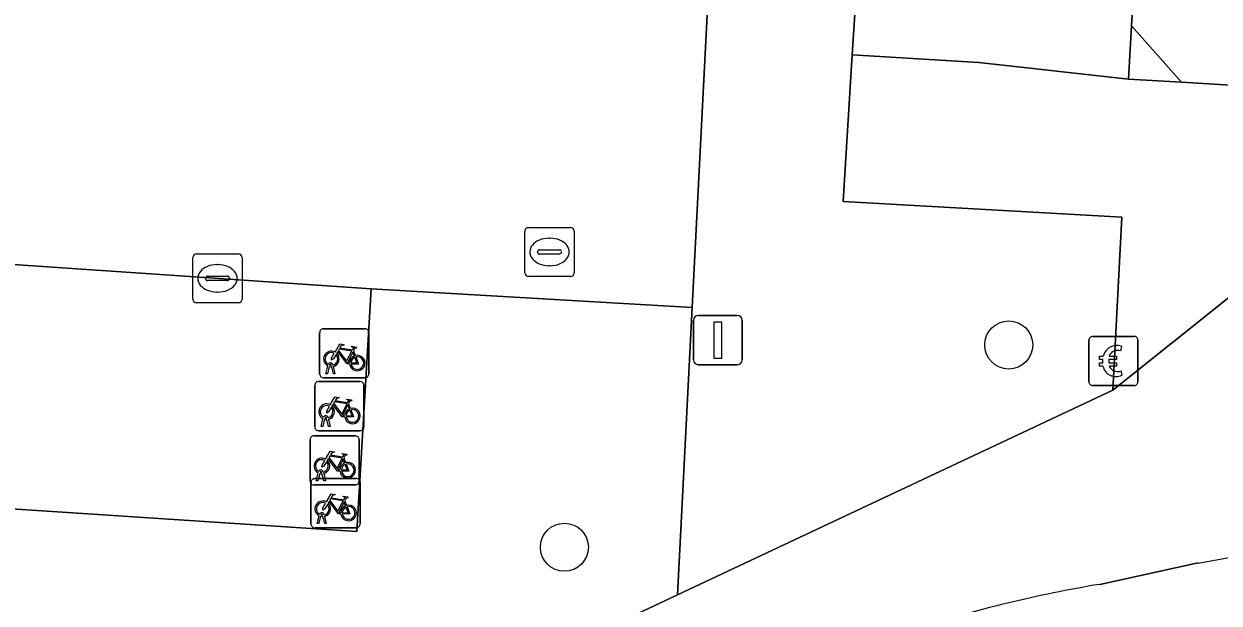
# Model space of a CAD drawing. Extents: x 159960 to 160866, y 382700 to 383354.
# Drawn here: x 160601.59 to 160625.92, y 382761.51 to 382773.3 of the extents above; entities that cross this region are included whole.
import ezdxf

# ---------------------------------------------------------------- set-up
doc = ezdxf.new("R2010")
doc.units = 0
for name, color, linetype in [('IMGEO_Betaalautomaat', 7, 'Continuous'), ('IMGEO_Boom', 7, 'Continuous'), ('IMGEO_Fietsenrek', 7, 'Continuous'), ('IMGEO_Fietspad_gesloten', 7, 'Continuous'), ('IMGEO_Groenvoorziening', 7, 'Continuous'), ('IMGEO_Kolk', 7, 'Continuous'), ('IMGEO_Lichtmast', 7, 'Continuous'), ('IMGEO_Pand', 7, 'Continuous'), ('IMGEO_Pand_overbouw', 7, 'Continuous'), ('IMGEO_Parkeervlak_open', 7, 'Continuous'), ('IMGEO_Rijbaan_lokaal_open', 7, 'Continuous'), ('IMGEO_Rioolput', 7, 'Continuous'), ('IMGEO_Voetpad_open', 7, 'Continuous')]:
    doc.layers.add(name, color=color, linetype=linetype)

msp = doc.modelspace()

# ---------------------------------------------------------------- linework, layer by layer
at = {"layer": 'IMGEO_Betaalautomaat'}
for p, q in [((160623.27, 382766.015), (160623.27, 382766.856)), ((160623.27, 382766.856), (160623.27, 382766.015)), ((160623.345, 382766.939), (160624.186, 382766.939)), ((160624.186, 382766.939), (160623.345, 382766.939)), ((160623.932, 382766.744), (160623.915, 382766.644)), ((160624.269, 382766.865), (160624.269, 382766.024)), ((160624.269, 382766.024), (160624.269, 382766.865)), ((160623.553, 382766.403), (160623.553, 382766.471)), ((160623.674, 382766.471), (160623.674, 382766.403)), ((160623.919, 382766.238), (160623.941, 382766.151)), ((160624.195, 382765.94), (160623.354, 382765.94)), ((160623.354, 382765.94), (160624.195, 382765.94))]:
    msp.add_line(p, q, dxfattribs=at)
for points in [[(160623.553, 382766.471), (160623.484, 382766.471), (160623.484, 382766.54), (160623.563, 382766.54)], [(160623.685, 382766.54), (160623.832, 382766.54), (160623.832, 382766.471), (160623.674, 382766.471)], [(160623.558, 382766.334), (160623.484, 382766.334), (160623.484, 382766.403), (160623.553, 382766.403)], [(160623.674, 382766.403), (160623.832, 382766.403), (160623.832, 382766.334), (160623.688, 382766.334)]]:
    msp.add_lwpolyline(points, dxfattribs=at)
for centre, radius, start, end in [((160623.348, 382766.862), 0.0779, 92.4484, 184.2845), ((160623.348, 382766.862), 0.0779, 92.4484, 184.2845), ((160623.846, 382766.464), 0.293, 73.014, 165.0139), ((160624.192, 382766.862), 0.0779, 2.4484, 94.2845), ((160624.192, 382766.862), 0.0779, 2.4484, 94.2845), ((160623.852, 382766.477), 0.179, 69.3236, 159.5683), ((160623.819, 382766.389), 0.267, 191.8096, 297.0389), ((160623.852, 382766.404), 0.179, 202.7625, 291.8693), ((160623.348, 382766.018), 0.0779, 182.4484, 274.2845), ((160623.348, 382766.018), 0.0779, 182.4484, 274.2845), ((160624.192, 382766.018), 0.0779, 272.4484, 4.2845), ((160624.192, 382766.018), 0.0779, 272.4484, 4.2845)]:
    msp.add_arc(centre, radius, start, end, dxfattribs=at)
at = {"layer": 'IMGEO_Boom'}
for centre in [(160621.638, 382766.765), (160612.593, 382762.649)]:
    msp.add_circle(centre, 0.489, dxfattribs=at)
at = {"layer": 'IMGEO_Fietsenrek'}
for p, q in [((160607.61, 382766.171), (160607.61, 382767.012)), ((160607.61, 382767.012), (160607.61, 382766.171)), ((160607.685, 382767.096), (160608.526, 382767.096)), ((160608.526, 382767.096), (160607.685, 382767.096)), ((160608.61, 382767.021), (160608.61, 382766.18)), ((160608.61, 382766.18), (160608.61, 382767.021)), ((160608.297, 382766.645), (160608.333, 382766.55)), ((160607.737, 382766.18), (160607.776, 382766.34)), ((160607.806, 382766.328), (160607.771, 382766.18)), ((160607.848, 382766.352), (160607.847, 382766.356)), ((160607.889, 382766.18), (160607.855, 382766.322)), ((160607.879, 382766.363), (160607.88, 382766.356)), ((160607.887, 382766.326), (160607.922, 382766.18)), ((160607.586, 382766.021), (160608.427, 382766.021)), ((160608.427, 382766.021), (160607.586, 382766.021)), ((160608.535, 382766.096), (160607.694, 382766.096)), ((160607.694, 382766.096), (160608.535, 382766.096)), ((160607.771, 382766.18), (160607.737, 382766.18)), ((160607.922, 382766.18), (160607.889, 382766.18)), ((160607.511, 382765.096), (160607.511, 382765.937)), ((160607.511, 382765.937), (160607.511, 382765.096)), ((160608.511, 382765.946), (160608.511, 382765.105)), ((160608.511, 382765.105), (160608.511, 382765.946)), ((160608.198, 382765.57), (160608.234, 382765.475)), ((160607.78, 382765.288), (160607.781, 382765.281)), ((160607.638, 382765.105), (160607.677, 382765.265)), ((160607.672, 382765.105), (160607.638, 382765.105)), ((160607.707, 382765.253), (160607.672, 382765.105)), ((160607.749, 382765.277), (160607.748, 382765.281)), ((160607.79, 382765.105), (160607.756, 382765.247)), ((160607.788, 382765.251), (160607.823, 382765.105)), ((160607.823, 382765.105), (160607.79, 382765.105)), ((160607.415, 382763.991), (160607.415, 382764.832)), ((160607.415, 382764.832), (160607.415, 382763.991)), ((160607.49, 382764.916), (160608.331, 382764.916)), ((160608.331, 382764.916), (160607.49, 382764.916)), ((160608.436, 382765.021), (160607.595, 382765.021)), ((160607.595, 382765.021), (160608.436, 382765.021)), ((160608.415, 382764.841), (160608.415, 382764)), ((160608.415, 382764), (160608.415, 382764.841)), ((160608.102, 382764.465), (160608.138, 382764.37)), ((160607.542, 382764), (160607.581, 382764.16)), ((160607.611, 382764.148), (160607.576, 382764)), ((160607.653, 382764.172), (160607.652, 382764.176)), ((160607.694, 382764), (160607.66, 382764.142)), ((160607.684, 382764.183), (160607.685, 382764.176)), ((160607.692, 382764.146), (160607.727, 382764)), ((160607.433, 382763.121), (160607.433, 382763.962)), ((160607.433, 382763.962), (160607.433, 382763.121)), ((160608.34, 382763.916), (160607.499, 382763.916)), ((160607.499, 382763.916), (160608.34, 382763.916)), ((160607.508, 382764.046), (160608.349, 382764.046)), ((160608.349, 382764.046), (160607.508, 382764.046)), ((160607.576, 382764), (160607.542, 382764)), ((160607.727, 382764), (160607.694, 382764)), ((160608.433, 382763.971), (160608.433, 382763.13)), ((160608.433, 382763.13), (160608.433, 382763.971)), ((160608.12, 382763.595), (160608.156, 382763.5)), ((160607.56, 382763.13), (160607.599, 382763.29)), ((160607.594, 382763.13), (160607.56, 382763.13)), ((160607.629, 382763.278), (160607.594, 382763.13)), ((160607.671, 382763.302), (160607.67, 382763.306)), ((160607.712, 382763.13), (160607.678, 382763.272)), ((160607.702, 382763.313), (160607.703, 382763.306)), ((160607.71, 382763.276), (160607.745, 382763.13)), ((160607.745, 382763.13), (160607.712, 382763.13)), ((160608.358, 382763.046), (160607.517, 382763.046)), ((160607.517, 382763.046), (160608.358, 382763.046))]:
    msp.add_line(p, q, dxfattribs=at)
for points in [[(160607.923, 382766.622), (160608.018, 382766.786), (160608.104, 382766.772), (160608.106, 382766.763), (160608.05, 382766.752), (160608.023, 382766.707), (160608.279, 382766.666)], [(160607.944, 382766.57), (160607.892, 382766.48), (160607.852, 382766.455), (160607.853, 382766.502), (160607.908, 382766.596)], [(160608.219, 382766.378), (160608.169, 382766.378), (160607.978, 382766.629), (160607.959, 382766.597)], [(160608.266, 382766.641), (160608.009, 382766.682), (160607.992, 382766.653), (160608.159, 382766.433), (160608.266, 382766.641)], [(160608.314, 382766.543), (160608.284, 382766.62), (160608.175, 382766.402), (160608.218, 382766.402)], [(160608.248, 382766.402), (160608.368, 382766.401), (160608.324, 382766.515)], [(160608.344, 382766.522), (160608.399, 382766.377), (160608.249, 382766.377)], [(160608.279, 382766.666), (160608.304, 382766.715), (160608.298, 382766.719), (160608.275, 382766.723), (160608.263, 382766.73), (160608.262, 382766.733), (160608.264, 382766.738), (160608.359, 382766.723), (160608.361, 382766.713), (160608.351, 382766.7), (160608.339, 382766.694), (160608.325, 382766.7), (160608.297, 382766.645)], [(160607.824, 382765.547), (160607.919, 382765.711), (160608.005, 382765.697), (160608.007, 382765.688), (160607.951, 382765.677), (160607.924, 382765.632), (160608.18, 382765.591)], [(160608.12, 382765.303), (160608.07, 382765.303), (160607.879, 382765.554), (160607.86, 382765.522)], [(160608.167, 382765.566), (160607.91, 382765.607), (160607.893, 382765.578), (160608.06, 382765.358), (160608.167, 382765.566)], [(160608.215, 382765.468), (160608.185, 382765.545), (160608.076, 382765.327), (160608.119, 382765.327)], [(160608.18, 382765.591), (160608.205, 382765.64), (160608.199, 382765.644), (160608.176, 382765.648), (160608.164, 382765.655), (160608.163, 382765.658), (160608.165, 382765.663), (160608.26, 382765.648), (160608.262, 382765.638), (160608.252, 382765.625), (160608.24, 382765.619), (160608.226, 382765.625), (160608.198, 382765.57)], [(160607.845, 382765.495), (160607.793, 382765.405), (160607.753, 382765.38), (160607.754, 382765.427), (160607.809, 382765.521)], [(160608.149, 382765.327), (160608.269, 382765.326), (160608.225, 382765.44)], [(160608.245, 382765.447), (160608.3, 382765.302), (160608.15, 382765.302)], [(160607.728, 382764.442), (160607.823, 382764.606), (160607.909, 382764.592), (160607.911, 382764.583), (160607.855, 382764.572), (160607.828, 382764.527), (160608.084, 382764.486)], [(160608.084, 382764.486), (160608.109, 382764.535), (160608.103, 382764.539), (160608.08, 382764.543), (160608.068, 382764.55), (160608.067, 382764.553), (160608.069, 382764.558), (160608.164, 382764.543), (160608.166, 382764.533), (160608.156, 382764.52), (160608.144, 382764.514), (160608.13, 382764.52), (160608.102, 382764.465)], [(160607.749, 382764.39), (160607.697, 382764.3), (160607.657, 382764.275), (160607.658, 382764.322), (160607.713, 382764.416)], [(160608.024, 382764.198), (160607.974, 382764.198), (160607.783, 382764.449), (160607.764, 382764.417)], [(160608.071, 382764.461), (160607.814, 382764.502), (160607.797, 382764.473), (160607.964, 382764.253), (160608.071, 382764.461)], [(160608.119, 382764.363), (160608.089, 382764.44), (160607.98, 382764.222), (160608.023, 382764.222)], [(160608.053, 382764.222), (160608.173, 382764.221), (160608.129, 382764.335)], [(160608.149, 382764.342), (160608.204, 382764.197), (160608.054, 382764.197)], [(160607.746, 382763.572), (160607.841, 382763.736), (160607.927, 382763.722), (160607.929, 382763.713), (160607.873, 382763.702), (160607.846, 382763.657), (160608.102, 382763.616)], [(160608.042, 382763.328), (160607.992, 382763.328), (160607.801, 382763.579), (160607.782, 382763.547)], [(160608.089, 382763.591), (160607.832, 382763.632), (160607.815, 382763.603), (160607.982, 382763.383), (160608.089, 382763.591)], [(160608.102, 382763.616), (160608.127, 382763.665), (160608.121, 382763.669), (160608.098, 382763.673), (160608.086, 382763.68), (160608.085, 382763.683), (160608.087, 382763.688), (160608.182, 382763.673), (160608.184, 382763.663), (160608.174, 382763.65), (160608.162, 382763.644), (160608.148, 382763.65), (160608.12, 382763.595)], [(160607.767, 382763.52), (160607.715, 382763.43), (160607.675, 382763.405), (160607.676, 382763.452), (160607.731, 382763.546)], [(160608.137, 382763.493), (160608.107, 382763.57), (160607.998, 382763.352), (160608.041, 382763.352)], [(160608.071, 382763.352), (160608.191, 382763.351), (160608.147, 382763.465)], [(160608.167, 382763.472), (160608.222, 382763.327), (160608.072, 382763.327)]]:
    msp.add_lwpolyline(points, dxfattribs=at)
for centre, radius, start, end in [((160607.688, 382767.018), 0.0779, 92.4484, 184.2845), ((160607.688, 382767.018), 0.0779, 92.4484, 184.2845), ((160608.532, 382767.018), 0.0779, 2.4484, 94.2845), ((160608.532, 382767.018), 0.0779, 2.4484, 94.2845), ((160607.85, 382766.481), 0.159, 62.6766, 242.1369), ((160607.85, 382766.481), 0.129, 63.3192, 238.903), ((160607.85, 382766.481), 0.129, 283.6043, 43.4302), ((160607.85, 382766.481), 0.159, 283.5766, 46.6042), ((160608.377, 382766.397), 0.159, 113.3408, 178.3217), ((160608.377, 382766.397), 0.159, 187.0065, 105.7708), ((160608.377, 382766.397), 0.129, 113.923, 177.9556), ((160608.377, 382766.397), 0.129, 188.6715, 104.5883), ((160607.83, 382766.352), 0.0499, 12.8025, 158.6934), ((160607.85, 382766.481), 0.159, 253.9967, 271.7867), ((160607.83, 382766.352), 0.0174, 12.8025, 163.4502), ((160607.85, 382766.481), 0.129, 253.415, 269.0204), ((160607.589, 382765.943), 0.0779, 92.4484, 184.2845), ((160607.589, 382765.943), 0.0779, 92.4484, 184.2845), ((160607.688, 382766.174), 0.0779, 182.4484, 274.2845), ((160607.688, 382766.174), 0.0779, 182.4484, 274.2845), ((160608.433, 382765.943), 0.0779, 2.4484, 94.2845), ((160608.433, 382765.943), 0.0779, 2.4484, 94.2845), ((160608.532, 382766.174), 0.0779, 272.4484, 4.2845), ((160608.532, 382766.174), 0.0779, 272.4484, 4.2845), ((160607.751, 382765.406), 0.159, 62.6766, 242.1369), ((160607.751, 382765.406), 0.129, 63.3192, 238.903), ((160607.731, 382765.277), 0.0499, 12.8025, 158.6934), ((160607.731, 382765.277), 0.0174, 12.8025, 163.4502), ((160607.751, 382765.406), 0.129, 253.415, 269.0204), ((160607.751, 382765.406), 0.129, 283.6043, 43.4302), ((160607.751, 382765.406), 0.159, 283.5766, 46.6042), ((160608.278, 382765.322), 0.159, 113.3408, 178.3217), ((160608.278, 382765.322), 0.159, 187.0065, 105.7708), ((160608.278, 382765.322), 0.129, 113.923, 177.9556), ((160608.278, 382765.322), 0.129, 188.6715, 104.5883), ((160607.589, 382765.099), 0.0779, 182.4484, 274.2845), ((160607.589, 382765.099), 0.0779, 182.4484, 274.2845), ((160607.751, 382765.406), 0.159, 253.9967, 271.7867), ((160608.433, 382765.099), 0.0779, 272.4484, 4.2845), ((160608.433, 382765.099), 0.0779, 272.4484, 4.2845), ((160607.493, 382764.838), 0.0779, 92.4484, 184.2845), ((160607.493, 382764.838), 0.0779, 92.4484, 184.2845), ((160608.337, 382764.838), 0.0779, 2.4484, 94.2845), ((160608.337, 382764.838), 0.0779, 2.4484, 94.2845), ((160607.655, 382764.301), 0.159, 62.6766, 242.1369), ((160607.655, 382764.301), 0.129, 63.3192, 238.903), ((160607.655, 382764.301), 0.129, 283.6043, 43.4302), ((160607.655, 382764.301), 0.159, 283.5766, 46.6042), ((160608.182, 382764.217), 0.159, 113.3408, 178.3217), ((160608.182, 382764.217), 0.159, 187.0065, 105.7708), ((160608.182, 382764.217), 0.129, 113.923, 177.9556), ((160608.182, 382764.217), 0.129, 188.6715, 104.5883), ((160607.635, 382764.172), 0.0499, 12.8025, 158.6934), ((160607.655, 382764.301), 0.159, 253.9967, 271.7867), ((160607.635, 382764.172), 0.0174, 12.8025, 163.4502), ((160607.655, 382764.301), 0.129, 253.415, 269.0204), ((160607.493, 382763.994), 0.0779, 182.4484, 274.2845), ((160607.493, 382763.994), 0.0779, 182.4484, 274.2845), ((160607.511, 382763.968), 0.0779, 92.4484, 184.2845), ((160607.511, 382763.968), 0.0779, 92.4484, 184.2845), ((160608.337, 382763.994), 0.0779, 272.4484, 4.2845), ((160608.337, 382763.994), 0.0779, 272.4484, 4.2845), ((160608.355, 382763.968), 0.0779, 2.4484, 94.2845), ((160608.355, 382763.968), 0.0779, 2.4484, 94.2845), ((160607.673, 382763.431), 0.159, 62.6766, 242.1369), ((160607.673, 382763.431), 0.129, 63.3192, 238.903), ((160607.653, 382763.302), 0.0499, 12.8025, 158.6934), ((160607.673, 382763.431), 0.129, 283.6043, 43.4302), ((160607.673, 382763.431), 0.159, 283.5766, 46.6042), ((160608.2, 382763.347), 0.159, 113.3408, 178.3217), ((160608.2, 382763.347), 0.159, 187.0065, 105.7708), ((160608.2, 382763.347), 0.129, 113.923, 177.9556), ((160608.2, 382763.347), 0.129, 188.6715, 104.5883), ((160607.511, 382763.124), 0.0779, 182.4484, 274.2845), ((160607.511, 382763.124), 0.0779, 182.4484, 274.2845), ((160607.673, 382763.431), 0.159, 253.9967, 271.7867), ((160607.653, 382763.302), 0.0174, 12.8025, 163.4502), ((160607.673, 382763.431), 0.129, 253.415, 269.0204), ((160608.355, 382763.124), 0.0779, 272.4484, 4.2845), ((160608.355, 382763.124), 0.0779, 272.4484, 4.2845)]:
    msp.add_arc(centre, radius, start, end, dxfattribs=at)
at = {"layer": 'IMGEO_Fietspad_gesloten'}
msp.add_lwpolyline([(160625.493, 382762.328), (160623.491, 382761.893)], dxfattribs=at)
for centre, radius, start, end in [((160623.664, 382774.505), 12.314, 278.5417, 306.7053), ((160627.954, 382735.124), 27.139, 99.466, 103.5062), ((160627.867, 382735.554), 26.7, 103.5403, 112.2275)]:
    msp.add_arc(centre, radius, start, end, dxfattribs=at)
at = {"layer": 'IMGEO_Groenvoorziening'}
for points in [[(160618.267, 382769.683), (160618.451, 382772.67), (160618.818, 382778.278), (160617.87, 382778.334), (160615.775, 382778.458), (160615.499, 382773.485), (160615.196, 382767.531), (160614.898, 382761.677), (160623.761, 382765.842), (160623.943, 382769.366)], [(160608.612, 382758.724), (160614.898, 382761.677), (160615.196, 382767.531), (160608.662, 382767.91), (160608.364, 382762.969), (160599.882, 382763.523), (160599.671, 382760.029), (160586.996, 382760.857), (160593.244, 382751.503), (160605.689, 382757.35), (160605.214, 382758.371), (160608.143, 382759.733)]]:
    msp.add_lwpolyline(points, close=True, dxfattribs=at)
at = {"layer": 'IMGEO_Kolk'}
for p, q in [((160605.029, 382767.695), (160605.029, 382768.547)), ((160605.104, 382768.621), (160605.956, 382768.621)), ((160606.03, 382768.547), (160606.03, 382767.695)), ((160605.517, 382768.401), (160605.542, 382768.401)), ((160605.288, 382768.115), (160605.288, 382768.127)), ((160605.726, 382768.078), (160605.328, 382768.078)), ((160605.331, 382768.164), (160605.729, 382768.164)), ((160605.772, 382768.127), (160605.772, 382768.115)), ((160605.54, 382767.841), (160605.515, 382767.841)), ((160605.956, 382767.621), (160605.104, 382767.621))]:
    msp.add_line(p, q, dxfattribs=at)
for points in [[(160605.029, 382767.695), (160605.029, 382768.547)], [(160605.104, 382768.621), (160605.956, 382768.621)], [(160606.03, 382768.547), (160606.03, 382767.695)], [(160605.956, 382767.621), (160605.104, 382767.621)]]:
    msp.add_lwpolyline(points, dxfattribs=at)
for centre, radius, start, end in [((160605.106, 382768.545), 0.0765, 91.552, 178.448), ((160605.106, 382768.545), 0.0765, 91.552, 178.448), ((160605.954, 382768.545), 0.0765, 1.552, 88.448), ((160605.954, 382768.545), 0.0765, 1.552, 88.448), ((160605.328, 382768.124), 0.0403, 85.8775, 175.7526), ((160605.325, 382768.114), 0.0366, 178.938, 274.7102), ((160605.729, 382768.121), 0.043, 264.8664, 352.4533), ((160605.733, 382768.126), 0.0386, 1.7309, 96.639), ((160605.106, 382767.697), 0.0765, 181.552, 268.448), ((160605.106, 382767.697), 0.0765, 181.552, 268.448), ((160605.954, 382767.697), 0.0765, 271.552, 358.448), ((160605.954, 382767.697), 0.0765, 271.552, 358.448)]:
    msp.add_arc(centre, radius, start, end, dxfattribs=at)
for centre, major_axis, ratio, start_param, end_param in [((160605.516, 382768.121), (-0.387, 0.002), 0.722429, 4.712389, 7.853982), ((160605.541, 382768.121), (-0.39, 0.002), 0.717154, 1.570796, 4.712389)]:
    msp.add_ellipse(centre, major_axis=major_axis, ratio=ratio, start_param=start_param, end_param=end_param, dxfattribs=at)
at = {"layer": 'IMGEO_Lichtmast'}
for p, q in [((160615.222, 382766.464), (160615.222, 382767.264)), ((160615.222, 382767.264), (160615.222, 382766.464)), ((160615.322, 382767.364), (160616.112, 382767.364)), ((160616.112, 382767.364), (160615.322, 382767.364)), ((160616.212, 382767.264), (160616.212, 382766.464)), ((160616.212, 382766.464), (160616.212, 382767.264)), ((160616.112, 382766.364), (160615.322, 382766.364)), ((160615.322, 382766.364), (160616.112, 382766.364))]:
    msp.add_line(p, q, dxfattribs=at)
msp.add_lwpolyline([(160615.642, 382767.239), (160615.792, 382767.239), (160615.792, 382766.489), (160615.642, 382766.489), (160615.642, 382767.239)], dxfattribs=at)
for centre, start, end in [((160615.322, 382767.264), 90, 180), ((160615.322, 382767.264), 90, 180), ((160616.112, 382767.264), 0, 90), ((160616.112, 382767.264), 360, 90), ((160615.322, 382766.464), 180, 270), ((160615.322, 382766.464), 180, 270), ((160616.112, 382766.464), 270, 0), ((160616.112, 382766.464), 270, 0)]:
    msp.add_arc(centre, 0.1, start, end, dxfattribs=at)
at = {"layer": 'IMGEO_Pand'}
msp.add_lwpolyline([(160627.749, 382780.324), (160626.466, 382779.116), (160624.506, 382779.236), (160624.348, 382776.656), (160624.141, 382773.263), (160625.159, 382772.112), (160631.147, 382771.745), (160633.627, 382774.081)], close=True, dxfattribs=at)
at = {"layer": 'IMGEO_Pand_overbouw'}
msp.add_lwpolyline([(160624.141, 382773.263), (160624.075, 382772.178), (160625.159, 382772.112)], close=True, dxfattribs=at)
at = {"layer": 'IMGEO_Parkeervlak_open'}
msp.add_lwpolyline([(160608.662, 382767.91), (160581.798, 382769.731), (160581.532, 382764.721), (160599.882, 382763.523), (160608.364, 382762.969)], close=True, dxfattribs=at)
at = {"layer": 'IMGEO_Rijbaan_lokaal_open'}
msp.add_lwpolyline([(160576.335, 382770.065), (160581.798, 382769.731), (160608.662, 382767.91), (160615.196, 382767.531), (160615.499, 382773.485), (160578.637, 382775.998), (160576.041, 382776.175)], dxfattribs=at)
at = {"layer": 'IMGEO_Rioolput'}
for p, q in [((160611.789, 382768.232), (160611.789, 382769.084)), ((160611.864, 382769.158), (160612.716, 382769.158)), ((160612.277, 382768.938), (160612.302, 382768.938)), ((160612.79, 382769.084), (160612.79, 382768.232)), ((160612.091, 382768.701), (160612.489, 382768.701)), ((160612.048, 382768.652), (160612.048, 382768.664)), ((160612.486, 382768.615), (160612.088, 382768.615)), ((160612.532, 382768.664), (160612.532, 382768.652)), ((160612.3, 382768.378), (160612.275, 382768.378)), ((160612.716, 382768.158), (160611.864, 382768.158))]:
    msp.add_line(p, q, dxfattribs=at)
for points in [[(160611.789, 382768.232), (160611.789, 382769.084)], [(160611.864, 382769.158), (160612.716, 382769.158)], [(160612.79, 382769.084), (160612.79, 382768.232)], [(160612.716, 382768.158), (160611.864, 382768.158)]]:
    msp.add_lwpolyline(points, dxfattribs=at)
for centre, radius, start, end in [((160611.866, 382769.082), 0.0765, 91.552, 178.448), ((160611.866, 382769.082), 0.0765, 91.552, 178.448), ((160612.714, 382769.082), 0.0765, 1.552, 88.448), ((160612.714, 382769.082), 0.0765, 1.552, 88.448), ((160612.088, 382768.661), 0.0403, 85.8775, 175.7526), ((160612.493, 382768.663), 0.0386, 1.7309, 96.639), ((160612.085, 382768.651), 0.0366, 178.938, 274.7102), ((160612.489, 382768.658), 0.043, 264.8664, 352.4533), ((160611.866, 382768.234), 0.0765, 181.552, 268.448), ((160611.866, 382768.234), 0.0765, 181.552, 268.448), ((160612.714, 382768.234), 0.0765, 271.552, 358.448), ((160612.714, 382768.234), 0.0765, 271.552, 358.448)]:
    msp.add_arc(centre, radius, start, end, dxfattribs=at)
for centre, major_axis, ratio, start_param, end_param in [((160612.276, 382768.658), (-0.387, 0.002), 0.722429, 4.712389, 7.853982), ((160612.301, 382768.658), (-0.39, 0.002), 0.717154, 1.570796, 4.712389)]:
    msp.add_ellipse(centre, major_axis=major_axis, ratio=ratio, start_param=start_param, end_param=end_param, dxfattribs=at)
at = {"layer": 'IMGEO_Voetpad_open'}
for points in [[(160617.258, 382786.971), (160617.153, 382785.461), (160618.042, 382785.44), (160617.947, 382783.386), (160617.012, 382783.427), (160616.943, 382782.431), (160619.694, 382782.244), (160619.57, 382780.6), (160618.011, 382780.729), (160617.87, 382778.334), (160618.818, 382778.278), (160618.451, 382772.67), (160621.029, 382772.517), (160624.075, 382772.178), (160624.141, 382773.263), (160624.348, 382776.656), (160622.166, 382776.813)], [(160631.147, 382771.745), (160623.761, 382765.842), (160614.898, 382761.677), (160608.612, 382758.724), (160605.689, 382757.35), (160593.244, 382751.503), (160586.848, 382748.497), (160586.4, 382749.149), (160584.3, 382747.733), (160585.5, 382745.917)], [(160623.491, 382761.893), (160625.493, 382762.328)]]:
    msp.add_lwpolyline(points, dxfattribs=at)
for points in [[(160625.159, 382772.112), (160624.141, 382773.263), (160624.075, 382772.178)], [(160631.147, 382771.745), (160625.159, 382772.112), (160624.075, 382772.178), (160621.029, 382772.517), (160618.451, 382772.67), (160618.267, 382769.683), (160623.943, 382769.366), (160623.761, 382765.842)]]:
    msp.add_lwpolyline(points, close=True, dxfattribs=at)
for centre, radius, start, end in [((160623.664, 382774.505), 12.314, 278.5417, 306.7053), ((160627.954, 382735.124), 27.139, 99.466, 103.5062), ((160627.867, 382735.554), 26.7, 103.5403, 112.2275)]:
    msp.add_arc(centre, radius, start, end, dxfattribs=at)

doc.saveas('drawing.dxf')
